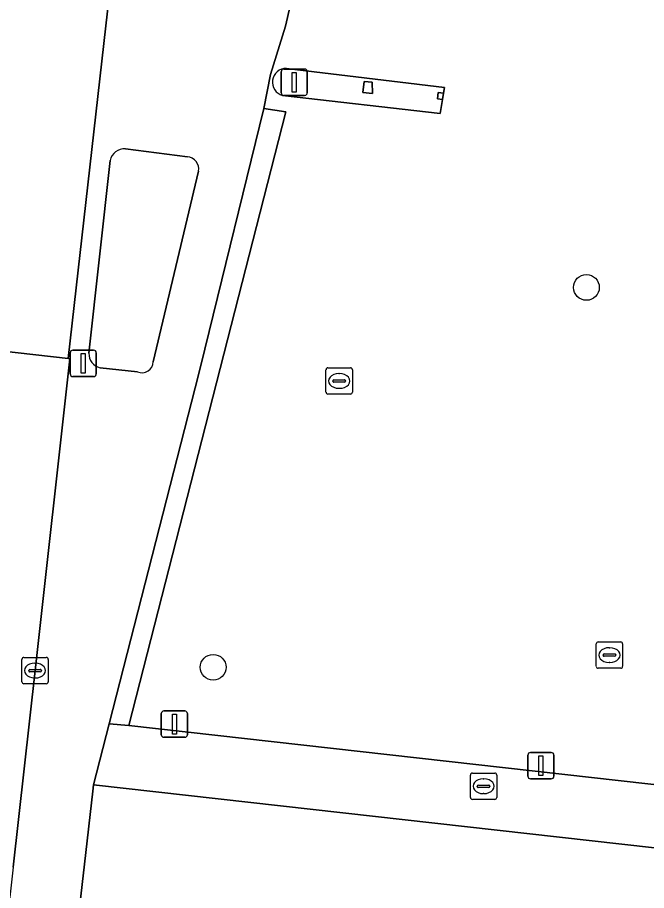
# Model space of a CAD drawing. Extents: x 162026 to 163502, y 387295 to 388169.
# Drawn here: x 162473.82 to 162497.7, y 387579.9 to 387613.06 of the extents above; entities that cross this region are included whole.
import ezdxf

# ---------------------------------------------------------------- set-up
doc = ezdxf.new("R2010")
doc.units = 0
for name, color, linetype in [('IMGEO_Boom', 7, 'Continuous'), ('IMGEO_Brandkraan', 7, 'Continuous'), ('IMGEO_Groenvoorziening', 7, 'Continuous'), ('IMGEO_Haag', 7, 'Continuous'), ('IMGEO_Kolk', 7, 'Continuous'), ('IMGEO_Lichtmast', 7, 'Continuous'), ('IMGEO_Pand', 7, 'Continuous'), ('IMGEO_Parkeervlak_open', 7, 'Continuous'), ('IMGEO_Rijbaan_lokaal_open', 7, 'Continuous'), ('IMGEO_Verkeerseiland_open', 7, 'Continuous'), ('IMGEO_Voetpad_open', 7, 'Continuous')]:
    doc.layers.add(name, color=color, linetype=linetype)

msp = doc.modelspace()

# ---------------------------------------------------------------- linework, layer by layer
at = {"layer": 'IMGEO_Boom'}
for centre in [(162495.416, 387602.807), (162481.247, 387588.381)]:
    msp.add_circle(centre, 0.489, dxfattribs=at)
at = {"layer": 'IMGEO_Brandkraan'}
for p, q in [((162491.012, 387583.438), (162491.012, 387584.29)), ((162491.087, 387584.364), (162491.939, 387584.364)), ((162492.013, 387584.29), (162492.013, 387583.438)), ((162491.271, 387583.858), (162491.271, 387583.87)), ((162491.709, 387583.821), (162491.311, 387583.821)), ((162491.314, 387583.907), (162491.712, 387583.907)), ((162491.5, 387584.144), (162491.525, 387584.144)), ((162491.755, 387583.87), (162491.755, 387583.858)), ((162491.523, 387583.584), (162491.498, 387583.584)), ((162491.939, 387583.364), (162491.087, 387583.364))]:
    msp.add_line(p, q, dxfattribs=at)
for points in [[(162491.012, 387583.438), (162491.012, 387584.29)], [(162491.087, 387584.364), (162491.939, 387584.364)], [(162492.013, 387584.29), (162492.013, 387583.438)], [(162491.939, 387583.364), (162491.087, 387583.364)]]:
    msp.add_lwpolyline(points, dxfattribs=at)
for centre, radius, start, end in [((162491.089, 387584.288), 0.0765, 91.552, 178.448), ((162491.089, 387584.288), 0.0765, 91.552, 178.448), ((162491.937, 387584.288), 0.0765, 1.552, 88.448), ((162491.937, 387584.288), 0.0765, 1.552, 88.448), ((162491.311, 387583.867), 0.0403, 85.8775, 175.7526), ((162491.308, 387583.857), 0.0366, 178.938, 274.7102), ((162491.712, 387583.864), 0.043, 264.8664, 352.4533), ((162491.716, 387583.869), 0.0386, 1.7309, 96.639), ((162491.089, 387583.44), 0.0765, 181.552, 268.448), ((162491.089, 387583.44), 0.0765, 181.552, 268.448), ((162491.937, 387583.44), 0.0765, 271.552, 358.448), ((162491.937, 387583.44), 0.0765, 271.552, 358.448)]:
    msp.add_arc(centre, radius, start, end, dxfattribs=at)
for centre, major_axis, ratio, start_param, end_param in [((162491.499, 387583.864), (-0.387, 0.002), 0.722429, 4.712389, 7.853982), ((162491.524, 387583.864), (-0.39, 0.002), 0.717154, 1.570796, 4.712389)]:
    msp.add_ellipse(centre, major_axis=major_axis, ratio=ratio, start_param=start_param, end_param=end_param, dxfattribs=at)
at = {"layer": 'IMGEO_Groenvoorziening'}
msp.add_lwpolyline([(162477.297, 387586.239), (162478.042, 387586.171), (162484.003, 387609.476), (162483.171, 387609.602), (162480.935, 387600.468), (162480.698, 387599.541)], close=True, dxfattribs=at)
for points in [[(162480.268, 387607.768), (162477.923, 387608.072)], [(162477.332, 387607.625), (162476.533, 387600.31)], [(162478.972, 387599.982), (162480.692, 387607.22)], [(162476.954, 387599.758), (162478.381, 387599.6)]]:
    msp.add_lwpolyline(points, dxfattribs=at)
for centre, radius, start, end in [((162477.887, 387607.505), 0.568, 86.3864, 167.8174), ((162480.229, 387607.3), 0.47, 350.1819, 85.2779), ((162477.074, 387600.286), 0.541, 177.4343, 257.2298), ((162478.545, 387599.994), 0.427, 247.404, 358.3502)]:
    msp.add_arc(centre, radius, start, end, dxfattribs=at)
at = {"layer": 'IMGEO_Haag'}
msp.add_lwpolyline([(162477.297, 387586.239), (162478.042, 387586.171), (162484.003, 387609.476), (162483.171, 387609.602), (162480.935, 387600.468), (162480.698, 387599.541)], close=True, dxfattribs=at)
at = {"layer": 'IMGEO_Kolk'}
for p, q in [((162485.605, 387599.755), (162486.457, 387599.755)), ((162485.53, 387598.829), (162485.53, 387599.681)), ((162486.018, 387599.535), (162486.043, 387599.535)), ((162486.531, 387599.681), (162486.531, 387598.829)), ((162485.789, 387599.249), (162485.789, 387599.261)), ((162486.227, 387599.212), (162485.829, 387599.212)), ((162485.832, 387599.298), (162486.23, 387599.298)), ((162486.273, 387599.261), (162486.273, 387599.249)), ((162486.457, 387598.755), (162485.605, 387598.755)), ((162486.041, 387598.975), (162486.016, 387598.975)), ((162495.79, 387588.418), (162495.79, 387589.27)), ((162495.865, 387589.344), (162496.717, 387589.344)), ((162496.278, 387589.124), (162496.303, 387589.124)), ((162496.791, 387589.27), (162496.791, 387588.418)), ((162496.049, 387588.838), (162496.049, 387588.85)), ((162496.487, 387588.801), (162496.089, 387588.801)), ((162496.092, 387588.887), (162496.49, 387588.887)), ((162496.533, 387588.85), (162496.533, 387588.838)), ((162473.985, 387587.831), (162473.985, 387588.683)), ((162474.06, 387588.757), (162474.912, 387588.757)), ((162474.473, 387588.537), (162474.498, 387588.537)), ((162474.986, 387588.683), (162474.986, 387587.831)), ((162496.301, 387588.564), (162496.276, 387588.564)), ((162474.244, 387588.251), (162474.244, 387588.263)), ((162474.682, 387588.214), (162474.284, 387588.214)), ((162474.287, 387588.3), (162474.685, 387588.3)), ((162474.728, 387588.263), (162474.728, 387588.251)), ((162496.717, 387588.344), (162495.865, 387588.344)), ((162474.496, 387587.977), (162474.471, 387587.977)), ((162474.912, 387587.757), (162474.06, 387587.757))]:
    msp.add_line(p, q, dxfattribs=at)
for points in [[(162485.605, 387599.755), (162486.457, 387599.755)], [(162485.53, 387598.829), (162485.53, 387599.681)], [(162486.531, 387599.681), (162486.531, 387598.829)], [(162486.457, 387598.755), (162485.605, 387598.755)], [(162495.79, 387588.418), (162495.79, 387589.27)], [(162495.865, 387589.344), (162496.717, 387589.344)], [(162496.791, 387589.27), (162496.791, 387588.418)], [(162473.985, 387587.831), (162473.985, 387588.683)], [(162474.06, 387588.757), (162474.912, 387588.757)], [(162474.986, 387588.683), (162474.986, 387587.831)], [(162496.717, 387588.344), (162495.865, 387588.344)], [(162474.912, 387587.757), (162474.06, 387587.757)]]:
    msp.add_lwpolyline(points, dxfattribs=at)
for centre, radius, start, end in [((162485.607, 387599.679), 0.0765, 91.552, 178.448), ((162485.607, 387599.679), 0.0765, 91.552, 178.448), ((162486.455, 387599.679), 0.0765, 1.552, 88.448), ((162486.455, 387599.679), 0.0765, 1.552, 88.448), ((162485.829, 387599.258), 0.0403, 85.8775, 175.7526), ((162485.826, 387599.248), 0.0366, 178.938, 274.7102), ((162486.23, 387599.255), 0.043, 264.8664, 352.4533), ((162486.234, 387599.26), 0.0386, 1.7309, 96.639), ((162485.607, 387598.831), 0.0765, 181.552, 268.448), ((162485.607, 387598.831), 0.0765, 181.552, 268.448), ((162486.455, 387598.831), 0.0765, 271.552, 358.448), ((162486.455, 387598.831), 0.0765, 271.552, 358.448), ((162495.867, 387589.268), 0.0765, 91.552, 178.448), ((162495.867, 387589.268), 0.0765, 91.552, 178.448), ((162496.715, 387589.268), 0.0765, 1.552, 88.448), ((162496.715, 387589.268), 0.0765, 1.552, 88.448), ((162496.089, 387588.847), 0.0403, 85.8775, 175.7526), ((162496.086, 387588.837), 0.0366, 178.938, 274.7102), ((162496.49, 387588.844), 0.043, 264.8664, 352.4533), ((162496.494, 387588.849), 0.0386, 1.7309, 96.639), ((162474.062, 387588.681), 0.0765, 91.552, 178.448), ((162474.062, 387588.681), 0.0765, 91.552, 178.448), ((162474.91, 387588.681), 0.0765, 1.552, 88.448), ((162474.91, 387588.681), 0.0765, 1.552, 88.448), ((162474.284, 387588.26), 0.0403, 85.8775, 175.7526), ((162474.281, 387588.25), 0.0366, 178.938, 274.7102), ((162474.685, 387588.257), 0.043, 264.8664, 352.4533), ((162474.689, 387588.262), 0.0386, 1.7309, 96.639), ((162495.867, 387588.42), 0.0765, 181.552, 268.448), ((162495.867, 387588.42), 0.0765, 181.552, 268.448), ((162496.715, 387588.42), 0.0765, 271.552, 358.448), ((162496.715, 387588.42), 0.0765, 271.552, 358.448), ((162474.062, 387587.833), 0.0765, 181.552, 268.448), ((162474.062, 387587.833), 0.0765, 181.552, 268.448), ((162474.91, 387587.833), 0.0765, 271.552, 358.448), ((162474.91, 387587.833), 0.0765, 271.552, 358.448)]:
    msp.add_arc(centre, radius, start, end, dxfattribs=at)
for centre, major_axis, ratio, start_param, end_param in [((162486.017, 387599.255), (-0.387, 0.002), 0.722429, 4.712389, 7.853982), ((162486.042, 387599.255), (-0.39, 0.002), 0.717154, 1.570796, 4.712389), ((162496.277, 387588.844), (-0.387, 0.002), 0.722429, 4.712389, 7.853982), ((162496.302, 387588.844), (-0.39, 0.002), 0.717154, 1.570796, 4.712389), ((162474.472, 387588.257), (-0.387, 0.002), 0.722429, 4.712389, 7.853982), ((162474.497, 387588.257), (-0.39, 0.002), 0.717154, 1.570796, 4.712389)]:
    msp.add_ellipse(centre, major_axis=major_axis, ratio=ratio, start_param=start_param, end_param=end_param, dxfattribs=at)
at = {"layer": 'IMGEO_Lichtmast'}
for p, q in [((162483.93, 387611.099), (162484.72, 387611.099)), ((162484.72, 387611.099), (162483.93, 387611.099)), ((162483.83, 387610.199), (162483.83, 387610.999)), ((162483.83, 387610.999), (162483.83, 387610.199)), ((162484.82, 387610.999), (162484.82, 387610.199)), ((162484.82, 387610.199), (162484.82, 387610.999)), ((162484.72, 387610.099), (162483.93, 387610.099)), ((162483.93, 387610.099), (162484.72, 387610.099)), ((162475.92, 387600.423), (162476.71, 387600.423)), ((162476.71, 387600.423), (162475.92, 387600.423)), ((162475.82, 387599.523), (162475.82, 387600.323)), ((162475.82, 387600.323), (162475.82, 387599.523)), ((162476.81, 387600.323), (162476.81, 387599.523)), ((162476.81, 387599.523), (162476.81, 387600.323)), ((162476.71, 387599.423), (162475.92, 387599.423)), ((162475.92, 387599.423), (162476.71, 387599.423)), ((162479.279, 387585.822), (162479.279, 387586.622)), ((162479.279, 387586.622), (162479.279, 387585.822)), ((162479.379, 387586.722), (162480.169, 387586.722)), ((162480.169, 387586.722), (162479.379, 387586.722)), ((162480.269, 387586.622), (162480.269, 387585.822)), ((162480.269, 387585.822), (162480.269, 387586.622)), ((162480.169, 387585.722), (162479.379, 387585.722)), ((162479.379, 387585.722), (162480.169, 387585.722)), ((162493.292, 387585.147), (162494.082, 387585.147)), ((162494.082, 387585.147), (162493.292, 387585.147)), ((162493.192, 387584.247), (162493.192, 387585.047)), ((162493.192, 387585.047), (162493.192, 387584.247)), ((162494.182, 387585.047), (162494.182, 387584.247)), ((162494.182, 387584.247), (162494.182, 387585.047)), ((162494.082, 387584.147), (162493.292, 387584.147)), ((162493.292, 387584.147), (162494.082, 387584.147))]:
    msp.add_line(p, q, dxfattribs=at)
for points in [[(162484.25, 387610.974), (162484.4, 387610.974), (162484.4, 387610.224), (162484.25, 387610.224), (162484.25, 387610.974)], [(162476.24, 387600.298), (162476.39, 387600.298), (162476.39, 387599.548), (162476.24, 387599.548), (162476.24, 387600.298)], [(162479.699, 387586.597), (162479.849, 387586.597), (162479.849, 387585.847), (162479.699, 387585.847), (162479.699, 387586.597)], [(162493.612, 387585.022), (162493.762, 387585.022), (162493.762, 387584.272), (162493.612, 387584.272), (162493.612, 387585.022)]]:
    msp.add_lwpolyline(points, dxfattribs=at)
for centre, start, end in [((162483.93, 387610.999), 90, 180), ((162483.93, 387610.999), 90, 180), ((162484.72, 387610.999), 0, 90), ((162484.72, 387610.999), 360, 90), ((162483.93, 387610.199), 180, 270), ((162483.93, 387610.199), 180, 270), ((162484.72, 387610.199), 270, 0), ((162484.72, 387610.199), 270, 0), ((162475.92, 387600.323), 90, 180), ((162475.92, 387600.323), 90, 180), ((162476.71, 387600.323), 0, 90), ((162476.71, 387600.323), 360, 90), ((162475.92, 387599.523), 180, 270), ((162475.92, 387599.523), 180, 270), ((162476.71, 387599.523), 270, 0), ((162476.71, 387599.523), 270, 0), ((162479.379, 387586.622), 90, 180), ((162479.379, 387586.622), 90, 180), ((162480.169, 387586.622), 0, 90), ((162480.169, 387586.622), 360, 90), ((162479.379, 387585.822), 180, 270), ((162479.379, 387585.822), 180, 270), ((162480.169, 387585.822), 270, 0), ((162480.169, 387585.822), 270, 0), ((162493.292, 387585.047), 90, 180), ((162493.292, 387585.047), 90, 180), ((162494.082, 387585.047), 0, 90), ((162494.082, 387585.047), 360, 90), ((162493.292, 387584.247), 180, 270), ((162493.292, 387584.247), 180, 270), ((162494.082, 387584.247), 270, 0), ((162494.082, 387584.247), 270, 0)]:
    msp.add_arc(centre, 0.1, start, end, dxfattribs=at)
at = {"layer": 'IMGEO_Pand'}
msp.add_lwpolyline([(162504.499, 387578.859), (162500, 387579.363), (162498.604, 387579.52), (162498.821, 387581.124), (162499.099, 387581.104), (162499.111, 387581.27), (162499.127, 387581.396), (162476.705, 387583.918), (162476.678, 387583.68), (162476.361, 387580.909), (162474.912, 387568.215), (162475.334, 387568.167), (162500, 387565.373), (162519.338, 387563.182), (162517.955, 387566.473), (162521.057, 387567.837), (162524.967, 387569.533), (162524.89, 387569.718), (162523.891, 387572.131), (162522.764, 387574.851), (162525.655, 387576.16), (162528.323, 387586.18)], dxfattribs=at)
at = {"layer": 'IMGEO_Parkeervlak_open'}
for points in [[(162529.386, 387598.68), (162532.332, 387610.054), (162528.288, 387611.152), (162528.793, 387615.62), (162500, 387618.78), (162487.07, 387620.199), (162486.783, 387620.056), (162486.612, 387619.739), (162485.44, 387615.209), (162485.01, 387615.3), (162484.622, 387615.382), (162484.454, 387614.723), (162483.993, 387612.725), (162483.419, 387610.897), (162483.171, 387609.602), (162484.003, 387609.476), (162478.042, 387586.171), (162500, 387583.699), (162506.982, 387582.913), (162508.598, 387582.75), (162510.434, 387582.843)], [(162484.031, 387611.123), (162490.027, 387610.395), (162489.992, 387610.185), (162489.953, 387609.947), (162489.865, 387609.409), (162483.883, 387610.097)]]:
    msp.add_lwpolyline(points, dxfattribs=at)
msp.add_arc((162484.018, 387610.601), 0.522, 88.5207, 255.0627, dxfattribs=at)
at = {"layer": 'IMGEO_Rijbaan_lokaal_open'}
for points in [[(162471.331, 387612.392), (162470.03, 387600.752), (162475.74, 387600.104), (162477.61, 387616.66)], [(162473.651, 387580.788), (162474.488, 387588.257), (162475.8, 387600.097), (162475.74, 387600.104), (162470.03, 387600.752)]]:
    msp.add_lwpolyline(points, dxfattribs=at)
at = {"layer": 'IMGEO_Verkeerseiland_open'}
msp.add_lwpolyline([(162483.883, 387610.097), (162489.865, 387609.409), (162489.953, 387609.947), (162489.765, 387609.968), (162489.794, 387610.214), (162489.992, 387610.185), (162490.027, 387610.395), (162484.031, 387611.123)], dxfattribs=at)
for points in [[(162487.292, 387610.173), (162486.933, 387610.204), (162486.973, 387610.633), (162487.281, 387610.596)], [(162487.281, 387610.596), (162486.973, 387610.633), (162486.933, 387610.204), (162487.292, 387610.173)], [(162489.992, 387610.185), (162489.794, 387610.214), (162489.765, 387609.968), (162489.953, 387609.947)]]:
    msp.add_lwpolyline(points, close=True, dxfattribs=at)
msp.add_arc((162484.018, 387610.601), 0.522, 88.5207, 255.0627, dxfattribs=at)
at = {"layer": 'IMGEO_Voetpad_open'}
for points in [[(162476.361, 387580.909), (162476.678, 387583.68), (162476.705, 387583.918), (162477.297, 387586.239), (162480.698, 387599.541), (162480.935, 387600.468), (162483.171, 387609.602), (162483.419, 387610.897), (162483.993, 387612.725), (162484.454, 387614.723), (162484.622, 387615.382), (162485.733, 387619.745)], [(162477.61, 387616.66), (162475.74, 387600.104), (162475.8, 387600.097), (162474.488, 387588.257), (162473.651, 387580.788), (162472.155, 387567.429), (162471.66, 387563.627), (162471.091, 387558.812), (162469.824, 387547.293), (162469.777, 387546.862), (162471.635, 387546.324), (162473.555, 387563.381), (162474.484, 387563.262), (162474.912, 387568.215), (162476.361, 387580.909)], [(162477.923, 387608.072), (162480.268, 387607.768)], [(162476.533, 387600.31), (162477.332, 387607.625)], [(162480.692, 387607.22), (162478.972, 387599.982)], [(162478.381, 387599.6), (162476.954, 387599.758)], [(162510.434, 387582.843), (162508.598, 387582.75), (162506.982, 387582.913), (162500, 387583.699), (162478.042, 387586.171), (162477.297, 387586.239), (162476.705, 387583.918), (162499.127, 387581.396), (162499.111, 387581.27), (162500, 387581.17), (162504.685, 387580.643)]]:
    msp.add_lwpolyline(points, dxfattribs=at)
for centre, radius, start, end in [((162477.887, 387607.505), 0.568, 86.3864, 167.8174), ((162480.229, 387607.3), 0.47, 350.1819, 85.2779), ((162477.074, 387600.286), 0.541, 177.4343, 257.2298), ((162478.545, 387599.994), 0.427, 247.404, 358.3502)]:
    msp.add_arc(centre, radius, start, end, dxfattribs=at)

doc.saveas('drawing.dxf')
